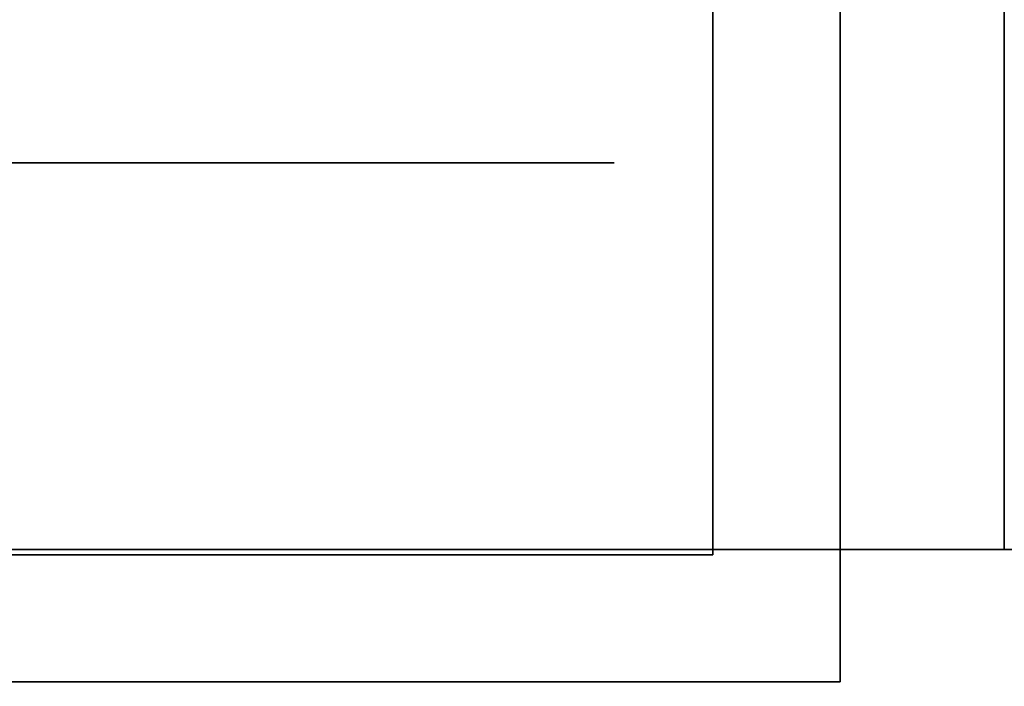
# Model space of a CAD drawing. Extents: x -1299 to -1246.9, y 2743.7 to 2747.9.
# Tile 561 of 656: x -1249.0293 to -1248.9921, y 2744.9413 to 2744.9664. Entities that reach past the tile are written whole.
import ezdxf

# ---------------------------------------------------------------- set-up
doc = ezdxf.new("R2010")
doc.units = 0
doc.header["$LTSCALE"] = 150
doc.header["$MEASUREMENT"] = 0
doc.layers.add('3DFACE_BOLT', color=7, linetype='CONTINUOUS')
doc.layers.add('3DFACE_SHAPE', color=7, linetype='CONTINUOUS')

msp = doc.modelspace()

# ---------------------------------------------------------------- linework, layer by layer
at = {"layer": '3DFACE_BOLT', "color": 1}
for points, invisible_edges in [([(-1249.027827, 2744.928449, 0.065528), (-1249.028219, 2744.928449, 0.068), (-1249.027827, 2744.978449, 0.065528)], 14), ([(-1249.027827, 2744.978449, 0.065528), (-1249.028219, 2744.928449, 0.068), (-1249.028219, 2744.978449, 0.068)], 3), ([(-1249.028219, 2744.928449, 0.068), (-1249.027827, 2744.928449, 0.070472), (-1249.028219, 2744.978449, 0.068)], 14), ([(-1249.028219, 2744.978449, 0.068), (-1249.027827, 2744.928449, 0.070472), (-1249.027827, 2744.978449, 0.070472)], 3), ([(-1249.027827, 2744.928449, 0.135528), (-1249.028219, 2744.928449, 0.138), (-1249.027827, 2744.978449, 0.135528)], 14), ([(-1249.027827, 2744.978449, 0.135528), (-1249.028219, 2744.928449, 0.138), (-1249.028219, 2744.978449, 0.138)], 3), ([(-1249.028219, 2744.928449, 0.138), (-1249.027827, 2744.928449, 0.140472), (-1249.028219, 2744.978449, 0.138)], 14), ([(-1249.028219, 2744.978449, 0.138), (-1249.027827, 2744.928449, 0.140472), (-1249.027827, 2744.978449, 0.140472)], 3), ([(-1249.026691, 2744.928449, 0.063298), (-1249.027827, 2744.928449, 0.065528), (-1249.026691, 2744.978449, 0.063298)], 14), ([(-1249.026691, 2744.978449, 0.063298), (-1249.027827, 2744.928449, 0.065528), (-1249.027827, 2744.978449, 0.065528)], 3), ([(-1249.027827, 2744.928449, 0.070472), (-1249.026691, 2744.928449, 0.072702), (-1249.027827, 2744.978449, 0.070472)], 14), ([(-1249.027827, 2744.978449, 0.070472), (-1249.026691, 2744.928449, 0.072702), (-1249.026691, 2744.978449, 0.072702)], 3), ([(-1249.026691, 2744.928449, 0.133298), (-1249.027827, 2744.928449, 0.135528), (-1249.026691, 2744.978449, 0.133298)], 14), ([(-1249.026691, 2744.978449, 0.133298), (-1249.027827, 2744.928449, 0.135528), (-1249.027827, 2744.978449, 0.135528)], 3), ([(-1249.027827, 2744.928449, 0.140472), (-1249.026691, 2744.928449, 0.142702), (-1249.027827, 2744.978449, 0.140472)], 14), ([(-1249.027827, 2744.978449, 0.140472), (-1249.026691, 2744.928449, 0.142702), (-1249.026691, 2744.978449, 0.142702)], 3), ([(-1249.024921, 2744.928449, 0.061528), (-1249.026691, 2744.928449, 0.063298), (-1249.024921, 2744.978449, 0.061528)], 14), ([(-1249.024921, 2744.978449, 0.061528), (-1249.026691, 2744.928449, 0.063298), (-1249.026691, 2744.978449, 0.063298)], 3), ([(-1249.026691, 2744.928449, 0.072702), (-1249.024921, 2744.928449, 0.074472), (-1249.026691, 2744.978449, 0.072702)], 14), ([(-1249.026691, 2744.978449, 0.072702), (-1249.024921, 2744.928449, 0.074472), (-1249.024921, 2744.978449, 0.074472)], 3), ([(-1249.024921, 2744.928449, 0.131528), (-1249.026691, 2744.928449, 0.133298), (-1249.024921, 2744.978449, 0.131528)], 14), ([(-1249.024921, 2744.978449, 0.131528), (-1249.026691, 2744.928449, 0.133298), (-1249.026691, 2744.978449, 0.133298)], 3), ([(-1249.026691, 2744.928449, 0.142702), (-1249.024921, 2744.928449, 0.144472), (-1249.026691, 2744.978449, 0.142702)], 14), ([(-1249.026691, 2744.978449, 0.142702), (-1249.024921, 2744.928449, 0.144472), (-1249.024921, 2744.978449, 0.144472)], 3), ([(-1249.022691, 2744.928449, 0.060392), (-1249.024921, 2744.928449, 0.061528), (-1249.022691, 2744.978449, 0.060392)], 14), ([(-1249.022691, 2744.978449, 0.060392), (-1249.024921, 2744.928449, 0.061528), (-1249.024921, 2744.978449, 0.061528)], 3), ([(-1249.024921, 2744.928449, 0.074472), (-1249.022691, 2744.928449, 0.075608), (-1249.024921, 2744.978449, 0.074472)], 14), ([(-1249.024921, 2744.978449, 0.074472), (-1249.022691, 2744.928449, 0.075608), (-1249.022691, 2744.978449, 0.075608)], 3), ([(-1249.022691, 2744.928449, 0.130392), (-1249.024921, 2744.928449, 0.131528), (-1249.022691, 2744.978449, 0.130392)], 14), ([(-1249.022691, 2744.978449, 0.130392), (-1249.024921, 2744.928449, 0.131528), (-1249.024921, 2744.978449, 0.131528)], 3), ([(-1249.024921, 2744.928449, 0.144472), (-1249.022691, 2744.928449, 0.145608), (-1249.024921, 2744.978449, 0.144472)], 14), ([(-1249.024921, 2744.978449, 0.144472), (-1249.022691, 2744.928449, 0.145608), (-1249.022691, 2744.978449, 0.145608)], 3), ([(-1249.020219, 2744.928449, 0.06), (-1249.022691, 2744.928449, 0.060392), (-1249.020219, 2744.978449, 0.06)], 14), ([(-1249.020219, 2744.978449, 0.06), (-1249.022691, 2744.928449, 0.060392), (-1249.022691, 2744.978449, 0.060392)], 3), ([(-1249.022691, 2744.928449, 0.075608), (-1249.020219, 2744.928449, 0.076), (-1249.022691, 2744.978449, 0.075608)], 14), ([(-1249.022691, 2744.978449, 0.075608), (-1249.020219, 2744.928449, 0.076), (-1249.020219, 2744.978449, 0.076)], 3), ([(-1249.020219, 2744.928449, 0.13), (-1249.022691, 2744.928449, 0.130392), (-1249.020219, 2744.978449, 0.13)], 14), ([(-1249.020219, 2744.978449, 0.13), (-1249.022691, 2744.928449, 0.130392), (-1249.022691, 2744.978449, 0.130392)], 3), ([(-1249.022691, 2744.928449, 0.145608), (-1249.020219, 2744.928449, 0.146), (-1249.022691, 2744.978449, 0.145608)], 14), ([(-1249.022691, 2744.978449, 0.145608), (-1249.020219, 2744.928449, 0.146), (-1249.020219, 2744.978449, 0.146)], 3), ([(-1249.017747, 2744.928449, 0.060392), (-1249.020219, 2744.928449, 0.06), (-1249.017747, 2744.978449, 0.060392)], 14), ([(-1249.017747, 2744.978449, 0.060392), (-1249.020219, 2744.928449, 0.06), (-1249.020219, 2744.978449, 0.06)], 3), ([(-1249.020219, 2744.928449, 0.076), (-1249.017747, 2744.928449, 0.075608), (-1249.020219, 2744.978449, 0.076)], 14), ([(-1249.020219, 2744.978449, 0.076), (-1249.017747, 2744.928449, 0.075608), (-1249.017747, 2744.978449, 0.075608)], 3), ([(-1249.017747, 2744.928449, 0.130392), (-1249.020219, 2744.928449, 0.13), (-1249.017747, 2744.978449, 0.130392)], 14), ([(-1249.017747, 2744.978449, 0.130392), (-1249.020219, 2744.928449, 0.13), (-1249.020219, 2744.978449, 0.13)], 3), ([(-1249.020219, 2744.928449, 0.146), (-1249.017747, 2744.928449, 0.145608), (-1249.020219, 2744.978449, 0.146)], 14), ([(-1249.020219, 2744.978449, 0.146), (-1249.017747, 2744.928449, 0.145608), (-1249.017747, 2744.978449, 0.145608)], 3), ([(-1249.015516, 2744.928449, 0.061528), (-1249.017747, 2744.928449, 0.060392), (-1249.015516, 2744.978449, 0.061528)], 14), ([(-1249.015516, 2744.978449, 0.061528), (-1249.017747, 2744.928449, 0.060392), (-1249.017747, 2744.978449, 0.060392)], 3), ([(-1249.017747, 2744.928449, 0.075608), (-1249.015516, 2744.928449, 0.074472), (-1249.017747, 2744.978449, 0.075608)], 14), ([(-1249.017747, 2744.978449, 0.075608), (-1249.015516, 2744.928449, 0.074472), (-1249.015516, 2744.978449, 0.074472)], 3), ([(-1249.015516, 2744.928449, 0.131528), (-1249.017747, 2744.928449, 0.130392), (-1249.015516, 2744.978449, 0.131528)], 14), ([(-1249.015516, 2744.978449, 0.131528), (-1249.017747, 2744.928449, 0.130392), (-1249.017747, 2744.978449, 0.130392)], 3), ([(-1249.017747, 2744.928449, 0.145608), (-1249.015516, 2744.928449, 0.144472), (-1249.017747, 2744.978449, 0.145608)], 14), ([(-1249.017747, 2744.978449, 0.145608), (-1249.015516, 2744.928449, 0.144472), (-1249.015516, 2744.978449, 0.144472)], 3), ([(-1249.013747, 2744.928449, 0.063298), (-1249.015516, 2744.928449, 0.061528), (-1249.013747, 2744.978449, 0.063298)], 14), ([(-1249.013747, 2744.978449, 0.063298), (-1249.015516, 2744.928449, 0.061528), (-1249.015516, 2744.978449, 0.061528)], 3), ([(-1249.015516, 2744.928449, 0.074472), (-1249.013747, 2744.928449, 0.072702), (-1249.015516, 2744.978449, 0.074472)], 14), ([(-1249.015516, 2744.978449, 0.074472), (-1249.013747, 2744.928449, 0.072702), (-1249.013747, 2744.978449, 0.072702)], 3), ([(-1249.013747, 2744.928449, 0.133298), (-1249.015516, 2744.928449, 0.131528), (-1249.013747, 2744.978449, 0.133298)], 14), ([(-1249.013747, 2744.978449, 0.133298), (-1249.015516, 2744.928449, 0.131528), (-1249.015516, 2744.978449, 0.131528)], 3), ([(-1249.015516, 2744.928449, 0.144472), (-1249.013747, 2744.928449, 0.142702), (-1249.015516, 2744.978449, 0.144472)], 14), ([(-1249.015516, 2744.978449, 0.144472), (-1249.013747, 2744.928449, 0.142702), (-1249.013747, 2744.978449, 0.142702)], 3), ([(-1249.01261, 2744.928449, 0.065528), (-1249.013747, 2744.928449, 0.063298), (-1249.01261, 2744.978449, 0.065528)], 14), ([(-1249.01261, 2744.978449, 0.065528), (-1249.013747, 2744.928449, 0.063298), (-1249.013747, 2744.978449, 0.063298)], 3), ([(-1249.013747, 2744.928449, 0.072702), (-1249.01261, 2744.928449, 0.070472), (-1249.013747, 2744.978449, 0.072702)], 14), ([(-1249.013747, 2744.978449, 0.072702), (-1249.01261, 2744.928449, 0.070472), (-1249.01261, 2744.978449, 0.070472)], 3), ([(-1249.01261, 2744.928449, 0.135528), (-1249.013747, 2744.928449, 0.133298), (-1249.01261, 2744.978449, 0.135528)], 14), ([(-1249.01261, 2744.978449, 0.135528), (-1249.013747, 2744.928449, 0.133298), (-1249.013747, 2744.978449, 0.133298)], 3), ([(-1249.013747, 2744.928449, 0.142702), (-1249.01261, 2744.928449, 0.140472), (-1249.013747, 2744.978449, 0.142702)], 14), ([(-1249.013747, 2744.978449, 0.142702), (-1249.01261, 2744.928449, 0.140472), (-1249.01261, 2744.978449, 0.140472)], 3), ([(-1249.012219, 2744.928449, 0.068), (-1249.01261, 2744.928449, 0.065528), (-1249.012219, 2744.978449, 0.068)], 14), ([(-1249.012219, 2744.978449, 0.068), (-1249.01261, 2744.928449, 0.065528), (-1249.01261, 2744.978449, 0.065528)], 3), ([(-1249.01261, 2744.928449, 0.070472), (-1249.012219, 2744.928449, 0.068), (-1249.01261, 2744.978449, 0.070472)], 14), ([(-1249.01261, 2744.978449, 0.070472), (-1249.012219, 2744.928449, 0.068), (-1249.012219, 2744.978449, 0.068)], 3), ([(-1249.012219, 2744.928449, 0.138), (-1249.01261, 2744.928449, 0.135528), (-1249.012219, 2744.978449, 0.138)], 14), ([(-1249.012219, 2744.978449, 0.138), (-1249.01261, 2744.928449, 0.135528), (-1249.01261, 2744.978449, 0.135528)], 3), ([(-1249.01261, 2744.928449, 0.140472), (-1249.012219, 2744.928449, 0.138), (-1249.01261, 2744.978449, 0.140472)], 14), ([(-1249.01261, 2744.978449, 0.140472), (-1249.012219, 2744.928449, 0.138), (-1249.012219, 2744.978449, 0.138)], 3), ([(-1249.026906, 2744.946249, 0.056417), (-1249.033594, 2744.946249, 0.068), (-1249.026906, 2744.961049, 0.056417)], 14), ([(-1249.026906, 2744.961049, 0.056417), (-1249.033594, 2744.946249, 0.068), (-1249.033594, 2744.961049, 0.068)], 3), ([(-1249.033594, 2744.946249, 0.068), (-1249.026906, 2744.946249, 0.079583), (-1249.033594, 2744.961049, 0.068)], 14), ([(-1249.033594, 2744.961049, 0.068), (-1249.026906, 2744.946249, 0.079583), (-1249.026906, 2744.961049, 0.079583)], 3), ([(-1249.026906, 2744.961049, 0.056417), (-1249.033594, 2744.961049, 0.068), (-1249.026906, 2744.961049, 0.079583)], 12), ([(-1249.026906, 2744.946249, 0.126417), (-1249.033594, 2744.946249, 0.138), (-1249.026906, 2744.961049, 0.126417)], 14), ([(-1249.026906, 2744.961049, 0.126417), (-1249.033594, 2744.946249, 0.138), (-1249.033594, 2744.961049, 0.138)], 3), ([(-1249.033594, 2744.946249, 0.138), (-1249.026906, 2744.946249, 0.149583), (-1249.033594, 2744.961049, 0.138)], 14), ([(-1249.033594, 2744.961049, 0.138), (-1249.026906, 2744.946249, 0.149583), (-1249.026906, 2744.961049, 0.149583)], 3), ([(-1249.026906, 2744.961049, 0.126417), (-1249.033594, 2744.961049, 0.138), (-1249.026906, 2744.961049, 0.149583)], 12), ([(-1249.013531, 2744.946249, 0.056417), (-1249.026906, 2744.946249, 0.056417), (-1249.013531, 2744.961049, 0.056417)], 14), ([(-1249.013531, 2744.961049, 0.056417), (-1249.026906, 2744.946249, 0.056417), (-1249.026906, 2744.961049, 0.056417)], 3), ([(-1249.026906, 2744.946249, 0.079583), (-1249.013531, 2744.946249, 0.079583), (-1249.026906, 2744.961049, 0.079583)], 14), ([(-1249.026906, 2744.961049, 0.079583), (-1249.013531, 2744.946249, 0.079583), (-1249.013531, 2744.961049, 0.079583)], 3), ([(-1249.013531, 2744.961049, 0.056417), (-1249.026906, 2744.961049, 0.056417), (-1249.013531, 2744.961049, 0.079583)], 14), ([(-1249.013531, 2744.961049, 0.079583), (-1249.026906, 2744.961049, 0.056417), (-1249.026906, 2744.961049, 0.079583)], 3), ([(-1249.013531, 2744.946249, 0.126417), (-1249.026906, 2744.946249, 0.126417), (-1249.013531, 2744.961049, 0.126417)], 14), ([(-1249.013531, 2744.961049, 0.126417), (-1249.026906, 2744.946249, 0.126417), (-1249.026906, 2744.961049, 0.126417)], 3), ([(-1249.026906, 2744.946249, 0.149583), (-1249.013531, 2744.946249, 0.149583), (-1249.026906, 2744.961049, 0.149583)], 14), ([(-1249.026906, 2744.961049, 0.149583), (-1249.013531, 2744.946249, 0.149583), (-1249.013531, 2744.961049, 0.149583)], 3), ([(-1249.013531, 2744.961049, 0.126417), (-1249.026906, 2744.961049, 0.126417), (-1249.013531, 2744.961049, 0.149583)], 14), ([(-1249.013531, 2744.961049, 0.149583), (-1249.026906, 2744.961049, 0.126417), (-1249.026906, 2744.961049, 0.149583)], 3), ([(-1249.006844, 2744.946249, 0.068), (-1249.013531, 2744.946249, 0.056417), (-1249.006844, 2744.961049, 0.068)], 14), ([(-1249.006844, 2744.961049, 0.068), (-1249.013531, 2744.946249, 0.056417), (-1249.013531, 2744.961049, 0.056417)], 3), ([(-1249.013531, 2744.946249, 0.079583), (-1249.006844, 2744.946249, 0.068), (-1249.013531, 2744.961049, 0.079583)], 14), ([(-1249.013531, 2744.961049, 0.079583), (-1249.006844, 2744.946249, 0.068), (-1249.006844, 2744.961049, 0.068)], 3), ([(-1249.006844, 2744.961049, 0.068), (-1249.013531, 2744.961049, 0.056417), (-1249.013531, 2744.961049, 0.079583)], 2), ([(-1249.006844, 2744.946249, 0.138), (-1249.013531, 2744.946249, 0.126417), (-1249.006844, 2744.961049, 0.138)], 14), ([(-1249.006844, 2744.961049, 0.138), (-1249.013531, 2744.946249, 0.126417), (-1249.013531, 2744.961049, 0.126417)], 3), ([(-1249.013531, 2744.946249, 0.149583), (-1249.006844, 2744.946249, 0.138), (-1249.013531, 2744.961049, 0.149583)], 14), ([(-1249.013531, 2744.961049, 0.149583), (-1249.006844, 2744.946249, 0.138), (-1249.006844, 2744.961049, 0.138)], 3), ([(-1249.006844, 2744.961049, 0.138), (-1249.013531, 2744.961049, 0.126417), (-1249.013531, 2744.961049, 0.149583)], 2), ([(-1249.026906, 2744.946249, 0.079583), (-1249.033594, 2744.946249, 0.068), (-1249.026906, 2744.946249, 0.056417)], 12), ([(-1249.026906, 2744.946249, 0.149583), (-1249.033594, 2744.946249, 0.138), (-1249.026906, 2744.946249, 0.126417)], 12), ([(-1249.013531, 2744.946249, 0.079583), (-1249.026906, 2744.946249, 0.079583), (-1249.013531, 2744.946249, 0.056417)], 14), ([(-1249.013531, 2744.946249, 0.056417), (-1249.026906, 2744.946249, 0.079583), (-1249.026906, 2744.946249, 0.056417)], 3), ([(-1249.013531, 2744.946249, 0.149583), (-1249.026906, 2744.946249, 0.149583), (-1249.013531, 2744.946249, 0.126417)], 14), ([(-1249.013531, 2744.946249, 0.126417), (-1249.026906, 2744.946249, 0.149583), (-1249.026906, 2744.946249, 0.126417)], 3), ([(-1249.006844, 2744.946249, 0.068), (-1249.013531, 2744.946249, 0.079583), (-1249.013531, 2744.946249, 0.056417)], 2), ([(-1249.006844, 2744.946249, 0.138), (-1249.013531, 2744.946249, 0.149583), (-1249.013531, 2744.946249, 0.126417)], 2)]:
    msp.add_3dface(points, dxfattribs=dict(at, invisible_edges=invisible_edges))
at = {"layer": '3DFACE_SHAPE', "color": 13}
for points, invisible_edges in [([(-1249.046219, 2746.720449, 0.206), (-1249.046219, 2744.946449, 0.206), (-1248.944219, 2746.720449, 0.206)], 2), ([(-1249.046219, 2744.946449, 0.206), (-1248.944219, 2744.946449, 0.206), (-1248.944219, 2746.720449, 0.206)], 12), ([(-1248.998319, 2746.720449, 0.198), (-1248.998319, 2744.946449, 0.198), (-1249.046219, 2746.720449, 0.198)], 2), ([(-1248.998319, 2744.946449, 0.198), (-1249.046219, 2744.946449, 0.198), (-1249.046219, 2746.720449, 0.198)], 12), ([(-1249.046219, 2746.720449, 0.008), (-1249.046219, 2744.946449, 0.008), (-1248.998319, 2746.720449, 0.008)], 2), ([(-1249.046219, 2744.946449, 0.008), (-1248.998319, 2744.946449, 0.008), (-1248.998319, 2746.720449, 0.008)], 12), ([(-1248.944219, 2746.720449), (-1248.944219, 2744.946449), (-1249.046219, 2746.720449)], 2), ([(-1248.944219, 2744.946449), (-1249.046219, 2744.946449), (-1249.046219, 2746.720449)], 12), ([(-1248.998319, 2746.720449, 0.198), (-1248.998319, 2744.966449, 0.1465), (-1248.998319, 2744.946449, 0.198)], 3), ([(-1248.998319, 2744.946449, 0.008), (-1248.998319, 2746.700449, 0.0595), (-1248.998319, 2746.720449, 0.008)], 3), ([(-1248.992119, 2744.946449, 0.008), (-1248.992119, 2746.720449, 0.008), (-1248.992119, 2746.700449, 0.0595)], 14), ([(-1248.992119, 2746.720449, 0.008), (-1248.992119, 2744.946449, 0.008), (-1248.944219, 2746.720449, 0.008)], 2), ([(-1248.992119, 2744.946449, 0.008), (-1248.944219, 2744.946449, 0.008), (-1248.944219, 2746.720449, 0.008)], 12), ([(-1248.944219, 2744.946449, 0.198), (-1248.992119, 2746.700449, 0.198), (-1248.944219, 2746.720449, 0.198)], 3), ([(-1248.998319, 2746.700449, 0.0595), (-1248.998319, 2744.946449, 0.008), (-1248.998319, 2744.966449, 0.0595)], 15), ([(-1248.992119, 2746.694438, 0.06199), (-1248.992119, 2744.946449, 0.008), (-1248.992119, 2746.700449, 0.0595)], 3), ([(-1248.992119, 2744.966449, 0.198), (-1248.992119, 2746.700449, 0.198), (-1248.944219, 2744.946449, 0.198)], 14), ([(-1248.992119, 2744.966449, 0.0595), (-1248.992119, 2744.946449, 0.008), (-1248.992119, 2746.694438, 0.06199)], 15), ([(-1249.003119, 2744.946249, 0.033), (-1249.003119, 2744.972459, 0.06199), (-1249.003119, 2744.992449, 0.033)], 3), ([(-1249.003119, 2744.992449, 0.173), (-1249.003119, 2744.972459, 0.14401), (-1249.003119, 2744.966449, 0.173)], 3), ([(-1249.003119, 2744.992449, 0.173), (-1249.003119, 2744.966449, 0.173), (-1248.998319, 2744.992449, 0.173)], 2), ([(-1249.003119, 2744.966449, 0.173), (-1249.003119, 2744.946249, 0.173), (-1248.998319, 2744.992449, 0.173)], 14), ([(-1248.998319, 2744.992449, 0.173), (-1249.003119, 2744.946249, 0.173), (-1248.998319, 2744.941449, 0.173)], 3), ([(-1249.003119, 2744.946249, 0.033), (-1248.998319, 2744.992449, 0.033), (-1248.998319, 2744.941449, 0.033)], 13), ([(-1249.003119, 2744.946249, 0.033), (-1249.003119, 2744.992449, 0.033), (-1248.998319, 2744.992449, 0.033)], 12), ([(-1248.998319, 2744.941449, 0.173), (-1248.998319, 2744.972459, 0.14401), (-1248.998319, 2744.992449, 0.173)], 3), ([(-1248.998319, 2744.972459, 0.06199), (-1248.998319, 2744.966449, 0.0595), (-1248.998319, 2744.992449, 0.033)], 14), ([(-1248.998319, 2744.992449, 0.033), (-1248.998319, 2744.966449, 0.0595), (-1248.998319, 2744.960438, 0.06199)], 13), ([(-1248.998319, 2744.992449, 0.033), (-1248.998319, 2744.960438, 0.06199), (-1248.998319, 2744.941449, 0.033)], 3), ([(-1249.003119, 2744.946249, 0.033), (-1249.003119, 2744.966449, 0.0595), (-1249.003119, 2744.972459, 0.06199)], 13), ([(-1249.003119, 2744.972459, 0.14401), (-1249.003119, 2744.966449, 0.1465), (-1249.003119, 2744.966449, 0.173)], 14), ([(-1249.003119, 2744.972459, 0.07401), (-1249.003119, 2744.966449, 0.0765), (-1249.003119, 2744.972459, 0.13199)], 14), ([(-1249.003119, 2744.966449, 0.0765), (-1249.003119, 2744.966449, 0.1295), (-1249.003119, 2744.972459, 0.13199)], 13), ([(-1249.003119, 2744.966449, 0.0595), (-1248.998319, 2744.966449, 0.0595), (-1249.003119, 2744.972459, 0.06199)], 3), ([(-1248.998319, 2744.966449, 0.0595), (-1248.998319, 2744.972459, 0.06199), (-1249.003119, 2744.972459, 0.06199)], 14), ([(-1249.003119, 2744.972459, 0.07401), (-1248.998319, 2744.972459, 0.07401), (-1249.003119, 2744.966449, 0.0765)], 3), ([(-1248.998319, 2744.972459, 0.07401), (-1248.998319, 2744.966449, 0.0765), (-1249.003119, 2744.966449, 0.0765)], 14), ([(-1249.003119, 2744.966449, 0.1295), (-1248.998319, 2744.966449, 0.1295), (-1249.003119, 2744.972459, 0.13199)], 3), ([(-1248.998319, 2744.966449, 0.1295), (-1248.998319, 2744.972459, 0.13199), (-1249.003119, 2744.972459, 0.13199)], 14), ([(-1249.003119, 2744.972459, 0.14401), (-1248.998319, 2744.972459, 0.14401), (-1249.003119, 2744.966449, 0.1465)], 3), ([(-1248.998319, 2744.972459, 0.14401), (-1248.998319, 2744.966449, 0.1465), (-1249.003119, 2744.966449, 0.1465)], 14), ([(-1248.998319, 2744.966449, 0.1465), (-1248.998319, 2744.972459, 0.14401), (-1248.998319, 2744.941449, 0.173)], 14), ([(-1248.998319, 2744.966449, 0.0765), (-1248.998319, 2744.972459, 0.07401), (-1248.998319, 2744.966449, 0.1295)], 14), ([(-1248.998319, 2744.966449, 0.1295), (-1248.998319, 2744.972459, 0.07401), (-1248.998319, 2744.972459, 0.13199)], 3), ([(-1249.003119, 2744.966449, 0.1465), (-1249.003119, 2744.960438, 0.14401), (-1249.003119, 2744.966449, 0.173)], 14), ([(-1249.003119, 2744.966449, 0.173), (-1249.003119, 2744.960438, 0.14401), (-1249.003119, 2744.946249, 0.173)], 15), ([(-1249.003119, 2744.966449, 0.0765), (-1249.003119, 2744.960438, 0.07401), (-1249.003119, 2744.966449, 0.1295)], 14), ([(-1249.003119, 2744.960438, 0.07401), (-1249.003119, 2744.957949, 0.068), (-1249.003119, 2744.966449, 0.1295)], 14), ([(-1249.003119, 2744.966449, 0.1295), (-1249.003119, 2744.957949, 0.068), (-1249.003119, 2744.960438, 0.13199)], 15), ([(-1249.003119, 2744.960438, 0.06199), (-1249.003119, 2744.966449, 0.0595), (-1249.003119, 2744.946249, 0.033)], 14), ([(-1249.003119, 2744.960438, 0.06199), (-1248.998319, 2744.960438, 0.06199), (-1249.003119, 2744.966449, 0.0595)], 3), ([(-1248.998319, 2744.960438, 0.06199), (-1248.998319, 2744.966449, 0.0595), (-1249.003119, 2744.966449, 0.0595)], 14), ([(-1249.003119, 2744.966449, 0.0765), (-1248.998319, 2744.966449, 0.0765), (-1249.003119, 2744.960438, 0.07401)], 3), ([(-1248.998319, 2744.966449, 0.0765), (-1248.998319, 2744.960438, 0.07401), (-1249.003119, 2744.960438, 0.07401)], 14), ([(-1249.003119, 2744.960438, 0.13199), (-1248.998319, 2744.960438, 0.13199), (-1249.003119, 2744.966449, 0.1295)], 3), ([(-1248.998319, 2744.960438, 0.13199), (-1248.998319, 2744.966449, 0.1295), (-1249.003119, 2744.966449, 0.1295)], 14), ([(-1249.003119, 2744.966449, 0.1465), (-1248.998319, 2744.966449, 0.1465), (-1249.003119, 2744.960438, 0.14401)], 3), ([(-1248.998319, 2744.966449, 0.1465), (-1248.998319, 2744.960438, 0.14401), (-1249.003119, 2744.960438, 0.14401)], 14), ([(-1248.998319, 2744.960438, 0.14401), (-1248.998319, 2744.966449, 0.1465), (-1248.998319, 2744.941449, 0.138)], 14), ([(-1248.998319, 2744.941449, 0.138), (-1248.998319, 2744.966449, 0.1465), (-1248.998319, 2744.941449, 0.173)], 15), ([(-1248.998319, 2744.960438, 0.07401), (-1248.998319, 2744.966449, 0.0765), (-1248.998319, 2744.960438, 0.13199)], 14), ([(-1248.998319, 2744.966449, 0.0765), (-1248.998319, 2744.966449, 0.1295), (-1248.998319, 2744.960438, 0.13199)], 13), ([(-1248.998319, 2744.960438, 0.13199), (-1248.992119, 2744.960438, 0.13199), (-1248.998319, 2744.966449, 0.1295)], 3), ([(-1248.992119, 2744.960438, 0.13199), (-1248.992119, 2744.966449, 0.1295), (-1248.998319, 2744.966449, 0.1295)], 14), ([(-1248.998319, 2744.966449, 0.1465), (-1248.992119, 2744.966449, 0.1465), (-1248.998319, 2744.960438, 0.14401)], 3), ([(-1248.992119, 2744.966449, 0.1465), (-1248.992119, 2744.960438, 0.14401), (-1248.998319, 2744.960438, 0.14401)], 14), ([(-1248.998319, 2744.966449, 0.0765), (-1248.992119, 2744.966449, 0.0765), (-1248.998319, 2744.960438, 0.07401)], 3), ([(-1248.992119, 2744.966449, 0.0765), (-1248.992119, 2744.960438, 0.07401), (-1248.998319, 2744.960438, 0.07401)], 14), ([(-1248.998319, 2744.960438, 0.06199), (-1248.992119, 2744.960438, 0.06199), (-1248.998319, 2744.966449, 0.0595)], 3), ([(-1248.992119, 2744.960438, 0.06199), (-1248.992119, 2744.966449, 0.0595), (-1248.998319, 2744.966449, 0.0595)], 14), ([(-1248.998319, 2744.966449, 0.1465), (-1248.998319, 2744.960438, 0.14401), (-1248.998319, 2744.946449, 0.198)], 14), ([(-1248.998319, 2744.966449, 0.0765), (-1248.998319, 2744.960438, 0.07401), (-1248.998319, 2744.966449, 0.1295)], 14), ([(-1248.998319, 2744.960438, 0.07401), (-1248.998319, 2744.957949, 0.068), (-1248.998319, 2744.966449, 0.1295)], 14), ([(-1248.998319, 2744.966449, 0.1295), (-1248.998319, 2744.957949, 0.068), (-1248.998319, 2744.960438, 0.13199)], 3), ([(-1248.998319, 2744.960438, 0.06199), (-1248.998319, 2744.966449, 0.0595), (-1248.998319, 2744.946449, 0.008)], 14), ([(-1248.992119, 2744.966449, 0.0595), (-1248.992119, 2744.960438, 0.06199), (-1248.992119, 2744.946449, 0.008)], 14), ([(-1248.992119, 2744.966449, 0.1295), (-1248.992119, 2744.960438, 0.13199), (-1248.992119, 2744.966449, 0.0765)], 14), ([(-1248.992119, 2744.960438, 0.13199), (-1248.992119, 2744.957949, 0.138), (-1248.992119, 2744.966449, 0.0765)], 14), ([(-1248.992119, 2744.966449, 0.0765), (-1248.992119, 2744.957949, 0.138), (-1248.992119, 2744.960438, 0.07401)], 15), ([(-1248.992119, 2744.946449, 0.198), (-1248.992119, 2744.960438, 0.14401), (-1248.992119, 2744.966449, 0.198)], 3), ([(-1248.992119, 2744.960438, 0.14401), (-1248.992119, 2744.966449, 0.1465), (-1248.992119, 2744.966449, 0.198)], 14), ([(-1248.992119, 2744.946449, 0.198), (-1248.992119, 2744.966449, 0.198), (-1248.944219, 2744.946449, 0.198)], 2), ([(-1249.003119, 2744.960438, 0.14401), (-1249.003119, 2744.957949, 0.138), (-1249.003119, 2744.946249, 0.173)], 14), ([(-1249.003119, 2744.957949, 0.138), (-1249.003119, 2744.960438, 0.13199), (-1249.003119, 2744.946249, 0.033)], 14), ([(-1249.003119, 2744.957949, 0.068), (-1249.003119, 2744.946249, 0.033), (-1249.003119, 2744.960438, 0.13199)], 15), ([(-1249.003119, 2744.957949, 0.068), (-1249.003119, 2744.960438, 0.06199), (-1249.003119, 2744.946249, 0.033)], 14), ([(-1249.003119, 2744.960438, 0.07401), (-1248.998319, 2744.960438, 0.07401), (-1249.003119, 2744.957949, 0.068)], 3), ([(-1248.998319, 2744.960438, 0.07401), (-1248.998319, 2744.957949, 0.068), (-1249.003119, 2744.957949, 0.068)], 14), ([(-1249.003119, 2744.957949, 0.068), (-1248.998319, 2744.957949, 0.068), (-1249.003119, 2744.960438, 0.06199)], 3), ([(-1248.998319, 2744.957949, 0.068), (-1248.998319, 2744.960438, 0.06199), (-1249.003119, 2744.960438, 0.06199)], 14), ([(-1249.003119, 2744.960438, 0.14401), (-1248.998319, 2744.960438, 0.14401), (-1249.003119, 2744.957949, 0.138)], 3), ([(-1248.998319, 2744.960438, 0.14401), (-1248.998319, 2744.957949, 0.138), (-1249.003119, 2744.957949, 0.138)], 14), ([(-1249.003119, 2744.957949, 0.138), (-1248.998319, 2744.957949, 0.138), (-1249.003119, 2744.960438, 0.13199)], 3), ([(-1248.998319, 2744.957949, 0.138), (-1248.998319, 2744.960438, 0.13199), (-1249.003119, 2744.960438, 0.13199)], 14), ([(-1248.998319, 2744.957949, 0.138), (-1248.998319, 2744.960438, 0.14401), (-1248.998319, 2744.941449, 0.138)], 14), ([(-1248.998319, 2744.941449, 0.033), (-1248.998319, 2744.960438, 0.06199), (-1248.998319, 2744.941449, 0.068)], 3), ([(-1248.998319, 2744.960438, 0.06199), (-1248.998319, 2744.957949, 0.068), (-1248.998319, 2744.941449, 0.068)], 14), ([(-1248.998319, 2744.960438, 0.13199), (-1248.998319, 2744.957949, 0.138), (-1248.998319, 2744.960438, 0.07401)], 14), ([(-1248.998319, 2744.957949, 0.138), (-1248.998319, 2744.941449, 0.138), (-1248.998319, 2744.960438, 0.07401)], 15), ([(-1248.998319, 2744.960438, 0.07401), (-1248.998319, 2744.941449, 0.138), (-1248.998319, 2744.957949, 0.068)], 3), ([(-1248.998319, 2744.957949, 0.138), (-1248.992119, 2744.957949, 0.138), (-1248.998319, 2744.960438, 0.13199)], 3), ([(-1248.992119, 2744.957949, 0.138), (-1248.992119, 2744.960438, 0.13199), (-1248.998319, 2744.960438, 0.13199)], 14), ([(-1248.998319, 2744.960438, 0.14401), (-1248.992119, 2744.960438, 0.14401), (-1248.998319, 2744.957949, 0.138)], 3), ([(-1248.992119, 2744.960438, 0.14401), (-1248.992119, 2744.957949, 0.138), (-1248.998319, 2744.957949, 0.138)], 14), ([(-1248.998319, 2744.960438, 0.07401), (-1248.992119, 2744.960438, 0.07401), (-1248.998319, 2744.957949, 0.068)], 3), ([(-1248.992119, 2744.960438, 0.07401), (-1248.992119, 2744.957949, 0.068), (-1248.998319, 2744.957949, 0.068)], 14), ([(-1248.998319, 2744.957949, 0.068), (-1248.992119, 2744.957949, 0.068), (-1248.998319, 2744.960438, 0.06199)], 3), ([(-1248.992119, 2744.957949, 0.068), (-1248.992119, 2744.960438, 0.06199), (-1248.998319, 2744.960438, 0.06199)], 14), ([(-1248.998319, 2744.946449, 0.198), (-1248.998319, 2744.960438, 0.14401), (-1248.998319, 2744.957949, 0.138)], 13), ([(-1248.998319, 2744.957949, 0.138), (-1248.998319, 2744.960438, 0.13199), (-1248.998319, 2744.946449, 0.008)], 14), ([(-1248.998319, 2744.957949, 0.068), (-1248.998319, 2744.946449, 0.008), (-1248.998319, 2744.960438, 0.13199)], 15), ([(-1248.998319, 2744.957949, 0.068), (-1248.998319, 2744.960438, 0.06199), (-1248.998319, 2744.946449, 0.008)], 14), ([(-1248.992119, 2744.960438, 0.06199), (-1248.992119, 2744.957949, 0.068), (-1248.992119, 2744.946449, 0.008)], 14), ([(-1248.992119, 2744.957949, 0.068), (-1248.992119, 2744.960438, 0.07401), (-1248.992119, 2744.946449, 0.198)], 14), ([(-1248.992119, 2744.957949, 0.138), (-1248.992119, 2744.946449, 0.198), (-1248.992119, 2744.960438, 0.07401)], 15), ([(-1248.992119, 2744.957949, 0.138), (-1248.992119, 2744.960438, 0.14401), (-1248.992119, 2744.946449, 0.198)], 14), ([(-1249.003119, 2744.946249, 0.173), (-1249.003119, 2744.957949, 0.138), (-1249.003119, 2744.946249, 0.033)], 3), ([(-1248.998319, 2744.941449, 0.138), (-1248.998319, 2744.941449, 0.068), (-1248.998319, 2744.957949, 0.068)], 14), ([(-1248.998319, 2744.946449, 0.198), (-1248.998319, 2744.957949, 0.138), (-1248.998319, 2744.946449, 0.008)], 3), ([(-1248.992119, 2744.946449, 0.008), (-1248.992119, 2744.957949, 0.068), (-1248.992119, 2744.946449, 0.198)], 3), ([(-1248.944219, 2744.946449), (-1248.998319, 2744.946449, 0.008), (-1249.046219, 2744.946449)], 3), ([(-1248.998319, 2744.946449, 0.008), (-1249.046219, 2744.946449, 0.008), (-1249.046219, 2744.946449)], 12), ([(-1249.046219, 2744.946449, 0.198), (-1248.998319, 2744.946449, 0.198), (-1249.046219, 2744.946449, 0.206)], 2), ([(-1248.998319, 2744.946449, 0.198), (-1248.992119, 2744.946449, 0.198), (-1249.046219, 2744.946449, 0.206)], 15), ([(-1249.046219, 2744.946449, 0.206), (-1248.992119, 2744.946449, 0.198), (-1248.944219, 2744.946449, 0.206)], 3), ([(-1248.992119, 2744.946449, 0.008), (-1248.998319, 2744.946449, 0.008), (-1248.944219, 2744.946449)], 15), ([(-1248.998319, 2744.946449, 0.198), (-1248.998319, 2744.946449, 0.008), (-1248.992119, 2744.946449, 0.198)], 14), ([(-1248.998319, 2744.946449, 0.008), (-1248.992119, 2744.946449, 0.008), (-1248.992119, 2744.946449, 0.198)], 13), ([(-1248.944219, 2744.946449, 0.008), (-1248.992119, 2744.946449, 0.008), (-1248.944219, 2744.946449)], 2), ([(-1248.992119, 2744.946449, 0.198), (-1248.944219, 2744.946449, 0.198), (-1248.944219, 2744.946449, 0.206)], 12), ([(-1249.020219, 2744.946249, 0.173), (-1249.026229, 2744.946249, 0.14401), (-1249.049319, 2744.946249, 0.173)], 15), ([(-1249.026229, 2744.946249, 0.14401), (-1249.028719, 2744.946249, 0.138), (-1249.049319, 2744.946249, 0.173)], 14), ([(-1249.028719, 2744.946249, 0.068), (-1249.049319, 2744.946249, 0.173), (-1249.028719, 2744.946249, 0.138)], 15), ([(-1249.049319, 2744.946249, 0.173), (-1249.028719, 2744.946249, 0.068), (-1249.049319, 2744.946249, 0.033)], 3), ([(-1249.028719, 2744.946249, 0.068), (-1249.026229, 2744.946249, 0.06199), (-1249.049319, 2744.946249, 0.033)], 14), ([(-1249.049319, 2744.946249, 0.033), (-1249.026229, 2744.946249, 0.06199), (-1249.003119, 2744.946249, 0.033)], 3), ([(-1248.998319, 2744.941449, 0.173), (-1249.020219, 2744.946249, 0.173), (-1249.049319, 2744.941449, 0.173)], 3), ([(-1249.020219, 2744.946249, 0.173), (-1249.049319, 2744.946249, 0.173), (-1249.049319, 2744.941449, 0.173)], 12), ([(-1249.049319, 2744.946249, 0.033), (-1249.003119, 2744.946249, 0.033), (-1249.049319, 2744.941449, 0.033)], 2), ([(-1249.049319, 2744.941449, 0.033), (-1249.003119, 2744.946249, 0.033), (-1248.998319, 2744.941449, 0.033)], 3), ([(-1249.026229, 2744.946249, 0.07401), (-1249.028719, 2744.946249, 0.068), (-1249.026229, 2744.946249, 0.13199)], 14), ([(-1249.026229, 2744.946249, 0.13199), (-1249.028719, 2744.946249, 0.068), (-1249.028719, 2744.946249, 0.138)], 3), ([(-1249.026229, 2744.946249, 0.07401), (-1249.026229, 2744.941449, 0.07401), (-1249.028719, 2744.946249, 0.068)], 3), ([(-1249.026229, 2744.941449, 0.07401), (-1249.028719, 2744.941449, 0.068), (-1249.028719, 2744.946249, 0.068)], 14), ([(-1249.028719, 2744.946249, 0.068), (-1249.028719, 2744.941449, 0.068), (-1249.026229, 2744.946249, 0.06199)], 3), ([(-1249.028719, 2744.941449, 0.068), (-1249.026229, 2744.941449, 0.06199), (-1249.026229, 2744.946249, 0.06199)], 14), ([(-1249.026229, 2744.946249, 0.14401), (-1249.026229, 2744.941449, 0.14401), (-1249.028719, 2744.946249, 0.138)], 3), ([(-1249.026229, 2744.941449, 0.14401), (-1249.028719, 2744.941449, 0.138), (-1249.028719, 2744.946249, 0.138)], 14), ([(-1249.028719, 2744.946249, 0.138), (-1249.028719, 2744.941449, 0.138), (-1249.026229, 2744.946249, 0.13199)], 3), ([(-1249.028719, 2744.941449, 0.138), (-1249.026229, 2744.941449, 0.13199), (-1249.026229, 2744.946249, 0.13199)], 14), ([(-1249.020219, 2744.946249, 0.1465), (-1249.026229, 2744.946249, 0.14401), (-1249.020219, 2744.946249, 0.173)], 14), ([(-1249.026229, 2744.946249, 0.06199), (-1249.020219, 2744.946249, 0.0595), (-1249.003119, 2744.946249, 0.033)], 14), ([(-1249.026229, 2744.946249, 0.13199), (-1249.020219, 2744.946249, 0.1295), (-1249.026229, 2744.946249, 0.07401)], 14), ([(-1249.020219, 2744.946249, 0.1295), (-1249.020219, 2744.946249, 0.0765), (-1249.026229, 2744.946249, 0.07401)], 13), ([(-1249.026229, 2744.946249, 0.06199), (-1249.026229, 2744.941449, 0.06199), (-1249.020219, 2744.946249, 0.0595)], 3), ([(-1249.026229, 2744.941449, 0.06199), (-1249.020219, 2744.941449, 0.0595), (-1249.020219, 2744.946249, 0.0595)], 14), ([(-1249.020219, 2744.946249, 0.0765), (-1249.020219, 2744.941449, 0.0765), (-1249.026229, 2744.946249, 0.07401)], 3), ([(-1249.020219, 2744.941449, 0.0765), (-1249.026229, 2744.941449, 0.07401), (-1249.026229, 2744.946249, 0.07401)], 14), ([(-1249.026229, 2744.946249, 0.13199), (-1249.026229, 2744.941449, 0.13199), (-1249.020219, 2744.946249, 0.1295)], 3), ([(-1249.026229, 2744.941449, 0.13199), (-1249.020219, 2744.941449, 0.1295), (-1249.020219, 2744.946249, 0.1295)], 14), ([(-1249.020219, 2744.946249, 0.1465), (-1249.020219, 2744.941449, 0.1465), (-1249.026229, 2744.946249, 0.14401)], 3), ([(-1249.020219, 2744.941449, 0.1465), (-1249.026229, 2744.941449, 0.14401), (-1249.026229, 2744.946249, 0.14401)], 14), ([(-1249.020219, 2744.946249, 0.0595), (-1249.014208, 2744.946249, 0.06199), (-1249.003119, 2744.946249, 0.033)], 14), ([(-1249.020219, 2744.946249, 0.1295), (-1249.014208, 2744.946249, 0.13199), (-1249.020219, 2744.946249, 0.0765)], 14), ([(-1249.014208, 2744.946249, 0.13199), (-1249.011719, 2744.946249, 0.138), (-1249.020219, 2744.946249, 0.0765)], 14), ([(-1249.020219, 2744.946249, 0.0765), (-1249.011719, 2744.946249, 0.138), (-1249.014208, 2744.946249, 0.07401)], 15), ([(-1249.003119, 2744.946249, 0.173), (-1249.014208, 2744.946249, 0.14401), (-1249.020219, 2744.946249, 0.173)], 3), ([(-1249.014208, 2744.946249, 0.14401), (-1249.020219, 2744.946249, 0.1465), (-1249.020219, 2744.946249, 0.173)], 14), ([(-1249.020219, 2744.946249, 0.0595), (-1249.020219, 2744.941449, 0.0595), (-1249.014208, 2744.946249, 0.06199)], 3), ([(-1249.020219, 2744.941449, 0.0595), (-1249.014208, 2744.941449, 0.06199), (-1249.014208, 2744.946249, 0.06199)], 14), ([(-1249.014208, 2744.946249, 0.07401), (-1249.014208, 2744.941449, 0.07401), (-1249.020219, 2744.946249, 0.0765)], 3), ([(-1249.014208, 2744.941449, 0.07401), (-1249.020219, 2744.941449, 0.0765), (-1249.020219, 2744.946249, 0.0765)], 14), ([(-1249.020219, 2744.946249, 0.1295), (-1249.020219, 2744.941449, 0.1295), (-1249.014208, 2744.946249, 0.13199)], 3), ([(-1249.020219, 2744.941449, 0.1295), (-1249.014208, 2744.941449, 0.13199), (-1249.014208, 2744.946249, 0.13199)], 14), ([(-1249.014208, 2744.946249, 0.14401), (-1249.014208, 2744.941449, 0.14401), (-1249.020219, 2744.946249, 0.1465)], 3), ([(-1249.014208, 2744.941449, 0.14401), (-1249.020219, 2744.941449, 0.1465), (-1249.020219, 2744.946249, 0.1465)], 14), ([(-1249.003119, 2744.946249, 0.173), (-1249.020219, 2744.946249, 0.173), (-1248.998319, 2744.941449, 0.173)], 14), ([(-1249.014208, 2744.946249, 0.06199), (-1249.011719, 2744.946249, 0.068), (-1249.003119, 2744.946249, 0.033)], 14), ([(-1249.011719, 2744.946249, 0.068), (-1249.014208, 2744.946249, 0.07401), (-1249.003119, 2744.946249, 0.173)], 14), ([(-1249.011719, 2744.946249, 0.138), (-1249.003119, 2744.946249, 0.173), (-1249.014208, 2744.946249, 0.07401)], 15), ([(-1249.011719, 2744.946249, 0.138), (-1249.014208, 2744.946249, 0.14401), (-1249.003119, 2744.946249, 0.173)], 14), ([(-1249.014208, 2744.946249, 0.06199), (-1249.014208, 2744.941449, 0.06199), (-1249.011719, 2744.946249, 0.068)], 3), ([(-1249.014208, 2744.941449, 0.06199), (-1249.011719, 2744.941449, 0.068), (-1249.011719, 2744.946249, 0.068)], 14), ([(-1249.011719, 2744.946249, 0.068), (-1249.011719, 2744.941449, 0.068), (-1249.014208, 2744.946249, 0.07401)], 3), ([(-1249.011719, 2744.941449, 0.068), (-1249.014208, 2744.941449, 0.07401), (-1249.014208, 2744.946249, 0.07401)], 14), ([(-1249.014208, 2744.946249, 0.13199), (-1249.014208, 2744.941449, 0.13199), (-1249.011719, 2744.946249, 0.138)], 3), ([(-1249.014208, 2744.941449, 0.13199), (-1249.011719, 2744.941449, 0.138), (-1249.011719, 2744.946249, 0.138)], 14), ([(-1249.011719, 2744.946249, 0.138), (-1249.011719, 2744.941449, 0.138), (-1249.014208, 2744.946249, 0.14401)], 3), ([(-1249.011719, 2744.941449, 0.138), (-1249.014208, 2744.941449, 0.14401), (-1249.014208, 2744.946249, 0.14401)], 14), ([(-1249.003119, 2744.946249, 0.033), (-1249.011719, 2744.946249, 0.068), (-1249.003119, 2744.946249, 0.173)], 3), ([(-1249.028719, 2744.941449, 0.138), (-1249.026229, 2744.941449, 0.14401), (-1249.049319, 2744.941449, 0.138)], 14), ([(-1249.026229, 2744.941449, 0.14401), (-1249.020219, 2744.941449, 0.1465), (-1249.049319, 2744.941449, 0.138)], 14), ([(-1249.049319, 2744.941449, 0.138), (-1249.020219, 2744.941449, 0.1465), (-1249.049319, 2744.941449, 0.173)], 15), ([(-1249.020219, 2744.941449, 0.1465), (-1249.014208, 2744.941449, 0.14401), (-1249.049319, 2744.941449, 0.173)], 14), ([(-1249.049319, 2744.941449, 0.173), (-1249.014208, 2744.941449, 0.14401), (-1248.998319, 2744.941449, 0.173)], 3), ([(-1249.028719, 2744.941449, 0.138), (-1249.049319, 2744.941449, 0.138), (-1249.026229, 2744.941449, 0.07401)], 15), ([(-1249.026229, 2744.941449, 0.07401), (-1249.049319, 2744.941449, 0.138), (-1249.028719, 2744.941449, 0.068)], 3), ([(-1249.049319, 2744.941449, 0.138), (-1249.049319, 2744.941449, 0.068), (-1249.028719, 2744.941449, 0.068)], 14), ([(-1248.998319, 2744.941449, 0.033), (-1249.026229, 2744.941449, 0.06199), (-1249.049319, 2744.941449, 0.033)], 3), ([(-1249.026229, 2744.941449, 0.06199), (-1249.049319, 2744.941449, 0.068), (-1249.049319, 2744.941449, 0.033)], 13), ([(-1249.026229, 2744.941449, 0.06199), (-1249.028719, 2744.941449, 0.068), (-1249.049319, 2744.941449, 0.068)], 14), ([(-1249.026229, 2744.941449, 0.13199), (-1249.028719, 2744.941449, 0.138), (-1249.026229, 2744.941449, 0.07401)], 14), ([(-1249.026229, 2744.941449, 0.07401), (-1249.020219, 2744.941449, 0.0765), (-1249.026229, 2744.941449, 0.13199)], 14), ([(-1249.020219, 2744.941449, 0.0765), (-1249.020219, 2744.941449, 0.1295), (-1249.026229, 2744.941449, 0.13199)], 13), ([(-1249.020219, 2744.941449, 0.0595), (-1249.026229, 2744.941449, 0.06199), (-1248.998319, 2744.941449, 0.033)], 14), ([(-1249.014208, 2744.941449, 0.13199), (-1249.020219, 2744.941449, 0.1295), (-1249.014208, 2744.941449, 0.07401)], 14), ([(-1249.020219, 2744.941449, 0.1295), (-1249.020219, 2744.941449, 0.0765), (-1249.014208, 2744.941449, 0.07401)], 13), ([(-1249.014208, 2744.941449, 0.06199), (-1249.020219, 2744.941449, 0.0595), (-1248.998319, 2744.941449, 0.068)], 14), ([(-1248.998319, 2744.941449, 0.068), (-1249.020219, 2744.941449, 0.0595), (-1248.998319, 2744.941449, 0.033)], 3), ([(-1249.014208, 2744.941449, 0.14401), (-1248.998319, 2744.941449, 0.138), (-1248.998319, 2744.941449, 0.173)], 13), ([(-1249.014208, 2744.941449, 0.14401), (-1249.011719, 2744.941449, 0.138), (-1248.998319, 2744.941449, 0.138)], 14), ([(-1249.014208, 2744.941449, 0.07401), (-1249.011719, 2744.941449, 0.068), (-1249.014208, 2744.941449, 0.13199)], 14), ([(-1249.011719, 2744.941449, 0.068), (-1248.998319, 2744.941449, 0.068), (-1249.014208, 2744.941449, 0.13199)], 15), ([(-1249.014208, 2744.941449, 0.13199), (-1248.998319, 2744.941449, 0.068), (-1249.011719, 2744.941449, 0.138)], 3), ([(-1249.011719, 2744.941449, 0.068), (-1249.014208, 2744.941449, 0.06199), (-1248.998319, 2744.941449, 0.068)], 14), ([(-1248.998319, 2744.941449, 0.068), (-1248.998319, 2744.941449, 0.138), (-1249.011719, 2744.941449, 0.138)], 14)]:
    msp.add_3dface(points, dxfattribs=dict(at, invisible_edges=invisible_edges))

doc.saveas('drawing.dxf')
